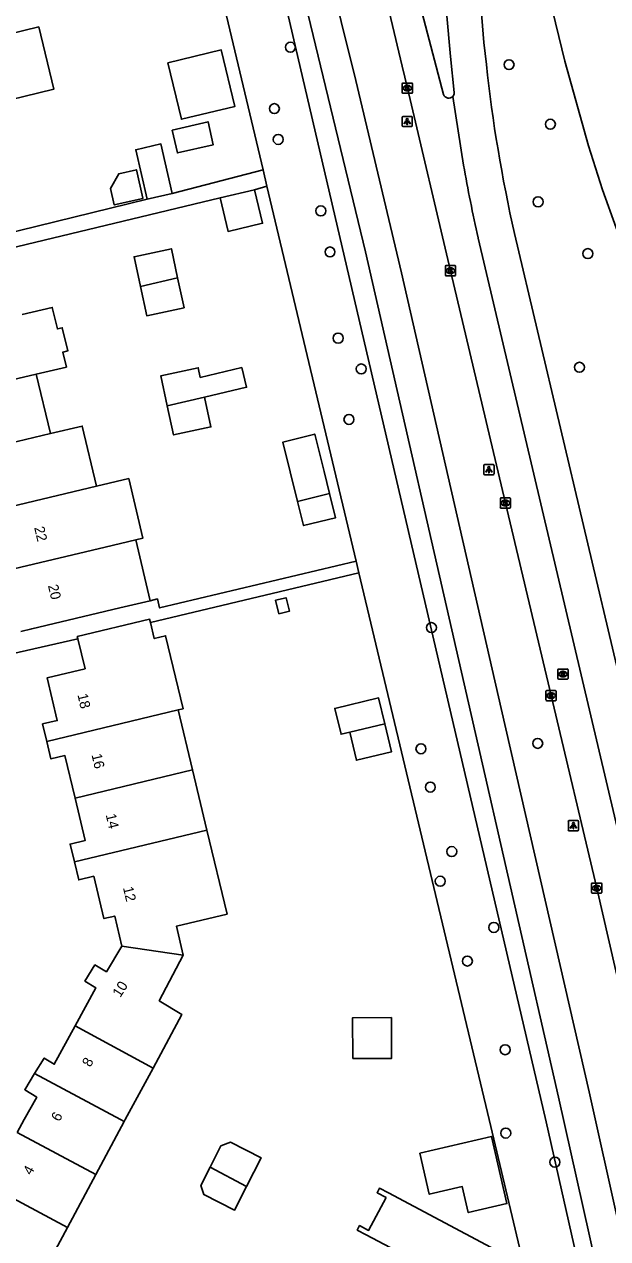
# Model space of a CAD drawing. Extents: x 158461 to 159795, y 387220 to 388672.
# Drawn here: x 159520.1 to 159577.2, y 388488.3 to 388607.4 of the extents above; entities that cross this region are included whole.
import ezdxf

# ---------------------------------------------------------------- set-up
doc = ezdxf.new("R2010")
doc.units = 0
for name, color, linetype in [('IMGEO_Berm_groen', 7, 'Continuous'), ('IMGEO_Boom', 7, 'Continuous'), ('IMGEO_Fietspad_gesloten', 7, 'Continuous'), ('IMGEO_Groenvoorziening', 7, 'Continuous'), ('IMGEO_Kolk', 7, 'Continuous'), ('IMGEO_Lichtpunt', 7, 'Continuous'), ('IMGEO_OVBaan_gesloten', 7, 'Continuous'), ('IMGEO_Pand', 7, 'Continuous'), ('IMGEO_Pand_nummerreeks', 7, 'Continuous'), ('IMGEO_Rijbaan_regionaal_gesloten', 7, 'Continuous'), ('IMGEO_Rioolput', 7, 'Continuous'), ('IMGEO_Voetpad_open', 7, 'Continuous')]:
    doc.layers.add(name, color=color, linetype=linetype)

msp = doc.modelspace()

# ---------------------------------------------------------------- linework, layer by layer
at = {"layer": 'IMGEO_Berm_groen'}
msp.add_lwpolyline([(159588.48, 388424.24), (159580.59, 388458.02), (159571.19, 388499.78), (159538.68, 388639.4), (159531.23, 388642.74), (159531.95, 388651.63)], dxfattribs=at)
at = {"layer": 'IMGEO_Boom'}
for centre in [(159546.14, 388605.15), (159567.56, 388603.44), (159544.57, 388599.13), (159571.61, 388597.6), (159544.95, 388596.11), (159570.41, 388589.99), (159549.12, 388589.1), (159550.02, 388585.07), (159575.28, 388584.91), (159550.82, 388576.62), (159553.08, 388573.6), (159574.46, 388573.76), (159551.88, 388568.65), (159559.96, 388548.23), (159558.93, 388536.35), (159570.37, 388536.88), (159559.85, 388532.59), (159561.95, 388526.27), (159560.82, 388523.36), (159566.07, 388518.83), (159563.48, 388515.53), (159567.18, 388506.84), (159567.24, 388498.66), (159572.05, 388495.81)]:
    msp.add_circle(centre, 0.489, dxfattribs=at)
at = {"layer": 'IMGEO_Fietspad_gesloten'}
for points in [[(159538.06, 388647.43), (159546.89, 388612.42), (159553.49, 388585.09), (159563.84, 388539.72), (159572.4, 388502.18), (159580.91, 388464.16), (159589.18, 388427.32), (159589.8, 388424.54)], [(159629.49, 388266.32), (159629.28, 388267.17), (159627.39, 388273.13), (159625.27, 388281.24), (159623.77, 388287.49), (159623.05, 388290.6), (159609.2, 388351.76), (159600.67, 388389.77), (159592.15, 388427.82), (159583.87, 388464.67), (159575.4, 388502.7), (159566.8, 388540.31), (159557.04, 388583.04), (159552.56, 388601.9), (159542.42, 388642.69)]]:
    msp.add_lwpolyline(points, dxfattribs=at)
at = {"layer": 'IMGEO_Groenvoorziening'}
for points in [[(159521.56, 388629.97), (159534, 388632.96), (159543.46, 388593.13)], [(159543.84, 388591.53), (159552.59, 388554.74)], [(159552.86, 388553.59), (159560.35, 388522.05), (159565.6, 388500), (159569.5, 388483.57)]]:
    msp.add_lwpolyline(points, dxfattribs=at)
at = {"layer": 'IMGEO_Kolk'}
for p, q in [((159557.1, 388600.71), (159557.1, 388601.56)), ((159557.17, 388601.64), (159558.03, 388601.64)), ((159557.59, 388601.42), (159557.61, 388601.42)), ((159558.1, 388601.56), (159558.1, 388600.71)), ((159558.03, 388600.64), (159557.17, 388600.64)), ((159557.61, 388600.86), (159557.58, 388600.86)), ((159561.32, 388582.8), (159561.32, 388583.66)), ((159561.4, 388583.73), (159562.25, 388583.73)), ((159561.81, 388583.51), (159561.84, 388583.51)), ((159562.32, 388583.66), (159562.32, 388582.8)), ((159562.25, 388582.73), (159561.4, 388582.73)), ((159561.83, 388582.95), (159561.81, 388582.95)), ((159566.71, 388560.03), (159566.71, 388560.88)), ((159566.78, 388560.95), (159567.63, 388560.95)), ((159567.19, 388560.73), (159567.22, 388560.73)), ((159567.71, 388560.88), (159567.71, 388560.03)), ((159567.63, 388559.95), (159566.78, 388559.95)), ((159567.22, 388560.17), (159567.19, 388560.17)), ((159571.18, 388541.14), (159571.18, 388541.99)), ((159571.25, 388542.06), (159572.11, 388542.06)), ((159571.67, 388541.84), (159571.69, 388541.84)), ((159572.18, 388541.99), (159572.18, 388541.14)), ((159572.11, 388541.06), (159571.25, 388541.06)), ((159571.69, 388541.28), (159571.67, 388541.28)), ((159575.65, 388522.25), (159575.65, 388523.11)), ((159575.72, 388523.18), (159576.57, 388523.18)), ((159576.16, 388522.4), (159576.13, 388522.4)), ((159576.14, 388522.96), (159576.16, 388522.96)), ((159576.65, 388523.11), (159576.65, 388522.25)), ((159576.57, 388522.18), (159575.72, 388522.18))]:
    msp.add_line(p, q, dxfattribs=at)
for points in [[(159557.1, 388600.71), (159557.1, 388601.56)], [(159557.17, 388601.64), (159558.03, 388601.64)], [(159557.42, 388601.34), (159557.54, 388601.34), (159557.54, 388601.19), (159557.67, 388601.34), (159557.84, 388601.34), (159557.69, 388601.19), (159557.84, 388600.94), (159557.69, 388600.94), (159557.61, 388601.1), (159557.54, 388601.04), (159557.54, 388600.94), (159557.42, 388600.94), (159557.42, 388601.34)], [(159558.1, 388601.56), (159558.1, 388600.71)], [(159558.03, 388600.64), (159557.17, 388600.64)], [(159561.32, 388582.8), (159561.32, 388583.66)], [(159561.4, 388583.73), (159562.25, 388583.73)], [(159561.64, 388583.43), (159561.77, 388583.43), (159561.77, 388583.28), (159561.9, 388583.43), (159562.06, 388583.43), (159561.92, 388583.28), (159562.07, 388583.03), (159561.92, 388583.03), (159561.83, 388583.2), (159561.77, 388583.13), (159561.77, 388583.03), (159561.64, 388583.03), (159561.64, 388583.43)], [(159562.32, 388583.66), (159562.32, 388582.8)], [(159562.25, 388582.73), (159561.4, 388582.73)], [(159566.71, 388560.03), (159566.71, 388560.88)], [(159566.78, 388560.95), (159567.63, 388560.95)], [(159567.03, 388560.65), (159567.15, 388560.65), (159567.15, 388560.5), (159567.28, 388560.65), (159567.44, 388560.65), (159567.3, 388560.5), (159567.45, 388560.25), (159567.3, 388560.25), (159567.21, 388560.42), (159567.15, 388560.35), (159567.15, 388560.25), (159567.03, 388560.25), (159567.03, 388560.65)], [(159567.71, 388560.88), (159567.71, 388560.03)], [(159567.63, 388559.95), (159566.78, 388559.95)], [(159571.18, 388541.14), (159571.18, 388541.99)], [(159571.25, 388542.06), (159572.11, 388542.06)], [(159571.5, 388541.76), (159571.62, 388541.76), (159571.62, 388541.61), (159571.75, 388541.76), (159571.92, 388541.76), (159571.77, 388541.61), (159571.92, 388541.36), (159571.77, 388541.36), (159571.69, 388541.53), (159571.62, 388541.46), (159571.62, 388541.36), (159571.5, 388541.36), (159571.5, 388541.76)], [(159572.18, 388541.99), (159572.18, 388541.14)], [(159572.11, 388541.06), (159571.25, 388541.06)], [(159575.65, 388522.25), (159575.65, 388523.11)], [(159575.72, 388523.18), (159576.57, 388523.18)], [(159575.97, 388522.88), (159576.09, 388522.88), (159576.09, 388522.73), (159576.22, 388522.88), (159576.39, 388522.88), (159576.24, 388522.73), (159576.39, 388522.48), (159576.24, 388522.48), (159576.16, 388522.65), (159576.09, 388522.58), (159576.09, 388522.48), (159575.97, 388522.48), (159575.97, 388522.88)], [(159576.65, 388523.11), (159576.65, 388522.25)], [(159576.57, 388522.18), (159575.72, 388522.18)]]:
    msp.add_lwpolyline(points, dxfattribs=at)
for centre, start, end in [((159557.17, 388601.56), 91.552, 178.448), ((159557.17, 388601.56), 91.552, 178.448), ((159558.02, 388601.56), 1.552, 88.448), ((159558.02, 388601.56), 1.552, 88.448), ((159557.17, 388600.71), 181.552, 268.448), ((159557.17, 388600.71), 181.552, 268.448), ((159558.02, 388600.71), 271.552, 358.448), ((159558.02, 388600.71), 271.552, 358.448), ((159561.4, 388583.66), 91.552, 178.448), ((159561.4, 388583.66), 91.552, 178.448), ((159562.25, 388583.66), 1.552, 88.448), ((159562.25, 388583.66), 1.552, 88.448), ((159561.4, 388582.81), 181.552, 268.448), ((159561.4, 388582.81), 181.552, 268.448), ((159562.25, 388582.81), 271.552, 358.448), ((159562.25, 388582.81), 271.552, 358.448), ((159566.78, 388560.88), 91.552, 178.448), ((159566.78, 388560.88), 91.552, 178.448), ((159567.63, 388560.88), 1.552, 88.448), ((159567.63, 388560.88), 1.552, 88.448), ((159566.78, 388560.03), 181.552, 268.448), ((159566.78, 388560.03), 181.552, 268.448), ((159567.63, 388560.03), 271.552, 358.448), ((159567.63, 388560.03), 271.552, 358.448), ((159571.26, 388541.99), 91.552, 178.448), ((159571.26, 388541.99), 91.552, 178.448), ((159572.1, 388541.99), 1.552, 88.448), ((159572.1, 388541.99), 1.552, 88.448), ((159571.26, 388541.14), 181.552, 268.448), ((159571.26, 388541.14), 181.552, 268.448), ((159572.1, 388541.14), 271.552, 358.448), ((159572.1, 388541.14), 271.552, 358.448), ((159575.72, 388523.11), 91.552, 178.448), ((159575.72, 388523.11), 91.552, 178.448), ((159576.57, 388523.11), 1.552, 88.448), ((159576.57, 388523.11), 1.552, 88.448), ((159575.72, 388522.26), 181.552, 268.448), ((159575.72, 388522.26), 181.552, 268.448), ((159576.57, 388522.26), 271.552, 358.448), ((159576.57, 388522.26), 271.552, 358.448)]:
    msp.add_arc(centre, 0.0765, start, end, dxfattribs=at)
for centre, major_axis, ratio, start_param, end_param in [((159557.59, 388601.14), (-0.387, 0.002), 0.722429, 4.712389, 7.853982), ((159557.61, 388601.14), (-0.39, 0.002), 0.717154, 1.570796, 4.712389), ((159561.81, 388583.23), (-0.387, 0.002), 0.722429, 4.712389, 7.853982), ((159561.83, 388583.23), (-0.39, 0.002), 0.717154, 1.570796, 4.712389), ((159567.19, 388560.45), (-0.387, 0.002), 0.722429, 4.712389, 7.853982), ((159567.22, 388560.45), (-0.39, 0.002), 0.717154, 1.570796, 4.712389), ((159571.67, 388541.56), (-0.387, 0.002), 0.722429, 4.712389, 7.853982), ((159571.69, 388541.56), (-0.39, 0.002), 0.717154, 1.570796, 4.712389), ((159576.13, 388522.68), (-0.387, 0.002), 0.722429, 4.712389, 7.853982), ((159576.16, 388522.68), (-0.39, 0.002), 0.717154, 1.570796, 4.712389)]:
    msp.add_ellipse(centre, major_axis=major_axis, ratio=ratio, start_param=start_param, end_param=end_param, dxfattribs=at)
at = {"layer": 'IMGEO_Lichtpunt'}
for p, q in [((159557.09, 388598.27), (159557.09, 388597.46)), ((159557.09, 388598.27), (159557.09, 388597.46)), ((159557.99, 388598.36), (159557.18, 388598.36)), ((159557.99, 388598.36), (159557.18, 388598.36)), ((159558.08, 388597.46), (159558.08, 388598.27)), ((159558.08, 388597.46), (159558.08, 388598.27)), ((159557.18, 388597.36), (159557.99, 388597.36)), ((159557.18, 388597.36), (159557.99, 388597.36)), ((159565.09, 388564.12), (159565.09, 388563.31)), ((159565.09, 388564.12), (159565.09, 388563.31)), ((159565.99, 388564.22), (159565.18, 388564.22)), ((159565.99, 388564.22), (159565.18, 388564.22)), ((159566.09, 388563.31), (159566.09, 388564.12)), ((159566.09, 388563.31), (159566.09, 388564.12)), ((159565.18, 388563.22), (159565.99, 388563.22)), ((159565.18, 388563.22), (159565.99, 388563.22)), ((159573.37, 388529.21), (159573.37, 388528.4)), ((159573.37, 388529.21), (159573.37, 388528.4)), ((159574.27, 388529.31), (159573.46, 388529.31)), ((159574.27, 388529.31), (159573.46, 388529.31)), ((159573.46, 388528.31), (159574.27, 388528.31)), ((159573.46, 388528.31), (159574.27, 388528.31)), ((159574.37, 388528.4), (159574.37, 388529.21)), ((159574.37, 388528.4), (159574.37, 388529.21))]:
    msp.add_line(p, q, dxfattribs=at)
for points in [[(159557.46, 388597.93), (159557.5, 388597.9), (159557.31, 388597.64), (159557.27, 388597.67), (159557.46, 388597.93)], [(159557.56, 388597.88), (159557.61, 388597.88), (159557.61, 388597.56), (159557.56, 388597.56), (159557.56, 388597.88)], [(159557.67, 388597.9), (159557.71, 388597.93), (159557.9, 388597.67), (159557.86, 388597.64), (159557.67, 388597.9)], [(159565.46, 388563.78), (159565.5, 388563.76), (159565.32, 388563.49), (159565.28, 388563.52), (159565.46, 388563.78)], [(159565.57, 388563.74), (159565.61, 388563.74), (159565.61, 388563.41), (159565.57, 388563.41), (159565.57, 388563.74)], [(159565.68, 388563.76), (159565.71, 388563.78), (159565.9, 388563.52), (159565.86, 388563.49), (159565.68, 388563.76)], [(159573.74, 388528.87), (159573.78, 388528.85), (159573.6, 388528.58), (159573.56, 388528.61), (159573.74, 388528.87)], [(159573.85, 388528.83), (159573.89, 388528.83), (159573.89, 388528.5), (159573.85, 388528.5), (159573.85, 388528.83)], [(159573.96, 388528.85), (159573.99, 388528.87), (159574.18, 388528.61), (159574.14, 388528.58), (159573.96, 388528.85)]]:
    msp.add_lwpolyline(points, dxfattribs=at)
for centre in [(159557.59, 388598.06), (159565.59, 388563.92), (159573.87, 388529.01)]:
    msp.add_circle(centre, 0.0994, dxfattribs=at)
for centre, start, end in [((159557.18, 388598.27), 90, 180), ((159557.18, 388598.27), 90, 180), ((159557.18, 388597.46), 180, 270), ((159557.18, 388597.46), 180, 270), ((159557.99, 388598.27), 0, 90), ((159557.99, 388598.27), 0, 90), ((159557.99, 388597.46), 270, 0), ((159557.99, 388597.46), 270, 360), ((159565.18, 388564.12), 90, 180), ((159565.18, 388564.12), 90, 180), ((159565.99, 388564.12), 0, 90), ((159565.99, 388564.12), 0, 90), ((159565.18, 388563.31), 180, 270), ((159565.18, 388563.31), 180, 270), ((159565.99, 388563.31), 270, 0), ((159565.99, 388563.31), 270, 360), ((159573.46, 388529.21), 90, 180), ((159573.46, 388529.21), 90, 180), ((159573.46, 388528.4), 180, 270), ((159573.46, 388528.4), 180, 270), ((159574.27, 388529.21), 0, 90), ((159574.27, 388529.21), 0, 90), ((159574.27, 388528.4), 270, 0), ((159574.27, 388528.4), 270, 360)]:
    msp.add_arc(centre, 0.0946, start, end, dxfattribs=at)
at = {"layer": 'IMGEO_OVBaan_gesloten'}
for points in [[(159560.67, 388655.64), (159566.61, 388630.59), (159569.99, 388616.43), (159571.52, 388610), (159573.04, 388603.79), (159575.33, 388595.47), (159576.71, 388591.15), (159578.05, 388587.45), (159581.92, 388577.34)], [(159559.08, 388624.23), (159560.1, 388619.51), (159560.85, 388614.75), (159561.44, 388608.58), (159561.83, 388604.24), (159562.2, 388600.7)], [(159565.34, 388603.44), (159565.1, 388605.6), (159564.59, 388611.78), (159564.16, 388615.8)], [(159562.04, 388600.32), (159563.1, 388593.59)], [(159626.84, 388339.05), (159625.12, 388346), (159622.3, 388357.97), (159614.82, 388389.59), (159607.45, 388420.74), (159598.19, 388459.79), (159588.92, 388498.8), (159582.24, 388526.99), (159574.86, 388558.26), (159568.1, 388586.87)], [(159564.53, 388586.44), (159571.49, 388556.91), (159578.72, 388526.27), (159585.34, 388498.36), (159594.57, 388459.49), (159603.92, 388420.04), (159611.35, 388388.59), (159618.76, 388357.44), (159621.35, 388346.3), (159623.9, 388336.21), (159624.82, 388332.73)]]:
    msp.add_lwpolyline(points, dxfattribs=at)
for centre, radius, start, end in [((159710.52, 388619.15), 146.03, 186.1738, 192.7699), ((159561.66, 388600.7), 0.539, 315.5846, 359.3293), ((159725.73, 388622.31), 165.14, 190.0168, 192.5444)]:
    msp.add_arc(centre, radius, start, end, dxfattribs=at)
at = {"layer": 'IMGEO_Pand'}
for points in [[(159514.76, 388599.06), (159517.18, 388599.64), (159522.96, 388601.03), (159521.49, 388607.14), (159515.71, 388605.75)], [(159534.12, 388603.63), (159539.36, 388604.89), (159540.7, 388599.35), (159535.46, 388598.09), (159534.12, 388603.63)], [(159534.55, 388597.03), (159535.07, 388594.78), (159538.59, 388595.59), (159538.08, 388597.84), (159534.55, 388597.03)], [(159534.57, 388590.81), (159533.45, 388595.67), (159530.99, 388595.1), (159532.11, 388590.25)], [(159528.51, 388591.29), (159528.88, 388589.68), (159531.7, 388590.33), (159531.7, 388590.36), (159531.06, 388593.14), (159529.32, 388592.74), (159528.51, 388591.29)], [(159532.11, 388590.25), (159534.57, 388590.81)], [(159539.25, 388590.38), (159542.63, 388591.18)], [(159539.25, 388590.38), (159540.03, 388587.08), (159543.42, 388587.89), (159542.63, 388591.18)], [(159531.45, 388581.68), (159530.82, 388584.61), (159534.48, 388585.39), (159535.09, 388582.54)], [(159535.09, 388582.54), (159535.72, 388579.6), (159532.06, 388578.82), (159531.45, 388581.68)], [(159531.45, 388581.68), (159535.09, 388582.54)], [(159519.87, 388578.93), (159522.81, 388579.63), (159523.31, 388577.53), (159523.79, 388577.64), (159524.33, 388575.37), (159523.85, 388575.25), (159524.19, 388573.79), (159521.25, 388573.1)], [(159537.72, 388570.83), (159541.84, 388571.81), (159541.38, 388573.74), (159537.31, 388572.77), (159537.11, 388573.71), (159533.44, 388572.92), (159534.08, 388569.97)], [(159512.75, 388571.08), (159521.25, 388573.1)], [(159521.25, 388573.1), (159522.64, 388567.26)], [(159534.08, 388569.97), (159537.72, 388570.83)], [(159537.72, 388570.83), (159538.35, 388567.92), (159534.69, 388567.13), (159534.08, 388569.97)], [(159522.64, 388567.26), (159525.75, 388567.99), (159527.14, 388562.1)], [(159512.8, 388564.92), (159522.64, 388567.26)], [(159549.98, 388561.39), (159549.44, 388563.55), (159548.52, 388567.21), (159545.4, 388566.43), (159546.85, 388560.61)], [(159527.14, 388562.1), (159530.31, 388562.85), (159531.7, 388557.01), (159530.99, 388556.84)], [(159527.14, 388562.1), (159517.99, 388559.92)], [(159546.85, 388560.61), (159549.98, 388561.39)], [(159549.98, 388561.39), (159550.57, 388559.01), (159547.44, 388558.23), (159546.85, 388560.61)], [(159530.99, 388556.84), (159528.01, 388556.13), (159512.67, 388552.5)], [(159530.99, 388556.84), (159532.41, 388550.87)], [(159545.01, 388549.58), (159544.69, 388550.92), (159545.72, 388551.16), (159546.04, 388549.83), (159545.01, 388549.58)], [(159532.41, 388550.87), (159529.42, 388550.16), (159520.8, 388548.12), (159519.73, 388547.86)], [(159525.32, 388547.12), (159525.26, 388547.35), (159532.35, 388549.05), (159532.43, 388548.73)], [(159535.14, 388540.16), (159535.63, 388540.27), (159533.92, 388547.43), (159532.8, 388547.16), (159532.43, 388548.73)], [(159525.32, 388547.12), (159526.02, 388544.2), (159522.3, 388543.3), (159523.3, 388539.12), (159521.86, 388538.78), (159522.27, 388537.07)], [(159551.95, 388537.98), (159551.11, 388537.77), (159550.49, 388540.3), (159554.78, 388541.34), (159555.39, 388538.81)], [(159522.27, 388537.07), (159535.14, 388540.16)], [(159535.14, 388540.16), (159536.55, 388534.28)], [(159555.39, 388538.81), (159556.05, 388536.06), (159552.61, 388535.23), (159551.95, 388537.98)], [(159555.39, 388538.81), (159551.95, 388537.98)], [(159525.05, 388531.52), (159524.05, 388535.69), (159522.68, 388535.36), (159522.27, 388537.07)], [(159536.55, 388534.28), (159525.05, 388531.52)], [(159536.55, 388534.28), (159537.97, 388528.37)], [(159524.98, 388525.25), (159524.56, 388527), (159526.05, 388527.36), (159525.05, 388531.52)], [(159524.98, 388525.25), (159537.97, 388528.37)], [(159537.97, 388528.37), (159539.94, 388520.13), (159534.98, 388518.94), (159535.65, 388516.12)], [(159529.64, 388516.98), (159528.93, 388519.95), (159527.87, 388519.69), (159526.88, 388523.85), (159525.4, 388523.49), (159524.98, 388525.25)], [(159525.04, 388509.17), (159527.07, 388512.92), (159526.01, 388513.57), (159526.99, 388515.16), (159528.11, 388514.48), (159529.64, 388516.98)], [(159529.64, 388516.98), (159535.65, 388516.12)], [(159535.65, 388516.12), (159533.3, 388511.64), (159535.51, 388510.29), (159532.68, 388505.04)], [(159556.04, 388509.99), (159556.06, 388505.99), (159554.82, 388505.99), (159552.26, 388505.98), (159552.24, 388509.97), (159556.04, 388509.99)], [(159521.08, 388504.49), (159522.02, 388506.02), (159523.01, 388505.41), (159525.04, 388509.17)], [(159525.04, 388509.17), (159532.68, 388505.04)], [(159519.36, 388498.72), (159520.07, 388500), (159521.29, 388502.18), (159520.11, 388502.91), (159521.08, 388504.49)], [(159529.86, 388499.81), (159529.51, 388500), (159521.08, 388504.49)], [(159532.68, 388505.04), (159529.96, 388500), (159529.86, 388499.81)], [(159529.86, 388499.81), (159527.08, 388494.61)], [(159519.36, 388498.72), (159527.08, 388494.61)], [(159538.28, 388495.32), (159539.34, 388497.4), (159540.27, 388497.76), (159543.28, 388496.23), (159541.85, 388493.42)], [(159558.81, 388496.7), (159565.83, 388498.33), (159567.36, 388491.75), (159563.57, 388490.87), (159562.98, 388493.41), (159559.75, 388492.66), (159558.81, 388496.7)], [(159541.85, 388493.42), (159540.66, 388491.1), (159537.66, 388492.63), (159537.36, 388493.51), (159538.28, 388495.32)], [(159538.28, 388495.32), (159541.85, 388493.42)], [(159524.3, 388489.41), (159521.43, 388484.04), (159518.09, 388485.82), (159513.67, 388488.17), (159515.69, 388491.96), (159514.54, 388492.57), (159515.39, 388494.16)], [(159524.3, 388489.41), (159515.39, 388494.16)], [(159527.08, 388494.61), (159524.3, 388489.41)], [(159555.51, 388492.34), (159554.63, 388492.81), (159554.86, 388493.25), (159555.75, 388492.79), (159565.82, 388487.45), (159563.64, 388483.34), (159553.57, 388488.68), (159552.69, 388489.15), (159552.92, 388489.59), (159553.8, 388489.12), (159555.51, 388492.34)]]:
    msp.add_lwpolyline(points, dxfattribs=at)
at = {"layer": 'IMGEO_Rijbaan_regionaal_gesloten'}
for points in [[(159546.4, 388648), (159547.66, 388643.03), (159548.4, 388639.92), (159557.09, 388603.3), (159557.6, 388601.14), (159561.82, 388583.23), (159567.21, 388560.45), (159571.68, 388541.56), (159576.15, 388522.68), (159584.81, 388485), (159593.54, 388448.05), (159598.02, 388429.11), (159602.45, 388410.17), (159616.35, 388351.68), (159618.19, 388343.66)], [(159561.15, 388600.5), (159555.15, 388623.36)]]:
    msp.add_lwpolyline(points, dxfattribs=at)
msp.add_arc((159561.66, 388600.7), 0.542, 201.5612, 315.6214, dxfattribs=at)
at = {"layer": 'IMGEO_Rioolput'}
for p, q in [((159572.34, 388543.24), (159572.34, 388544.1)), ((159572.41, 388544.17), (159573.27, 388544.17)), ((159572.83, 388543.95), (159572.85, 388543.95)), ((159573.34, 388544.1), (159573.34, 388543.24)), ((159573.27, 388543.17), (159572.41, 388543.17)), ((159572.85, 388543.39), (159572.83, 388543.39))]:
    msp.add_line(p, q, dxfattribs=at)
for points in [[(159572.34, 388543.24), (159572.34, 388544.1)], [(159572.41, 388544.17), (159573.27, 388544.17)], [(159572.93, 388543.87), (159572.68, 388543.87), (159572.68, 388543.47)], [(159572.86, 388543.79), (159572.8, 388543.79), (159572.8, 388543.71)], [(159573.34, 388544.1), (159573.34, 388543.24)], [(159573.27, 388543.17), (159572.41, 388543.17)], [(159572.68, 388543.47), (159572.8, 388543.47), (159572.8, 388543.63), (159572.81, 388543.63)], [(159572.8, 388543.71), (159572.85, 388543.71)], [(159572.86, 388543.6), (159572.93, 388543.47), (159573.07, 388543.47), (159573, 388543.6)]]:
    msp.add_lwpolyline(points, dxfattribs=at)
for centre, radius, start, end in [((159572.42, 388544.1), 0.0765, 91.552, 178.448), ((159572.42, 388544.1), 0.0765, 91.552, 178.448), ((159572.86, 388543.69), 0.0964, 77.0061, 93.1865), ((159572.88, 388543.75), 0.0378, 276.6634, 79.6772), ((159572.93, 388543.76), 0.109, 350.3612, 89.416), ((159573.26, 388544.1), 0.0765, 1.552, 88.448), ((159573.26, 388544.1), 0.0765, 1.552, 88.448), ((159572.42, 388543.25), 0.0765, 181.552, 268.448), ((159572.42, 388543.25), 0.0765, 181.552, 268.448), ((159572.81, 388543.58), 0.0533, 26.0293, 88.6989), ((159572.84, 388543.9), 0.19, 274.7715, 282.9687), ((159572.93, 388543.76), 0.112, 277.5842, 350.9817), ((159572.91, 388543.54), 0.108, 29.5134, 73.7905), ((159573.26, 388543.25), 0.0765, 271.552, 358.448), ((159573.26, 388543.25), 0.0765, 271.552, 358.448)]:
    msp.add_arc(centre, radius, start, end, dxfattribs=at)
for centre, major_axis, ratio, start_param, end_param in [((159572.83, 388543.67), (-0.387, 0.002), 0.722429, 4.712389, 7.853982), ((159572.85, 388543.67), (-0.39, 0.002), 0.717154, 1.570796, 4.712389)]:
    msp.add_ellipse(centre, major_axis=major_axis, ratio=ratio, start_param=start_param, end_param=end_param, dxfattribs=at)
at = {"layer": 'IMGEO_Voetpad_open'}
for points in [[(159534.57, 388590.81), (159543.46, 388593.13)], [(159543.46, 388593.13), (159543.84, 388591.53)], [(159542.63, 388591.18), (159543.84, 388591.53)], [(159502.99, 388581.64), (159539.25, 388590.38)], [(159517.73, 388586.72), (159532.11, 388590.25)], [(159552.59, 388554.74), (159533.32, 388550.16), (159533.11, 388551.05), (159532.41, 388550.87)], [(159552.59, 388554.74), (159552.86, 388553.59)], [(159532.43, 388548.73), (159552.86, 388553.59)], [(159514.51, 388544.67), (159525.32, 388547.12)]]:
    msp.add_lwpolyline(points, dxfattribs=at)

# ---------------------------------------------------------------- texts
at = {"layer": 'IMGEO_Pand_nummerreeks'}
for s, rotation, p in [('22', 283.3669, (159521.03, 388558.04)), ('20', 283.3669, (159522.38, 388552.35)), ('18', 283.1778, (159525.27, 388541.65)), ('16', 283.1759, (159526.65, 388535.76)), ('14', 283.4033, (159528.04, 388529.87)), ('12', 283.4033, (159529.73, 388522.72)), ('10', 57.6284, (159529.47, 388511.89)), ('8', 61.5505, (159526.55, 388505.07)), ('6', 61.4756, (159523.51, 388499.72)), ('4', 61.4756, (159520.76, 388494.47))]:
    msp.add_text(s, height=1, rotation=rotation, dxfattribs=at).set_placement(p)

doc.saveas('drawing.dxf')
